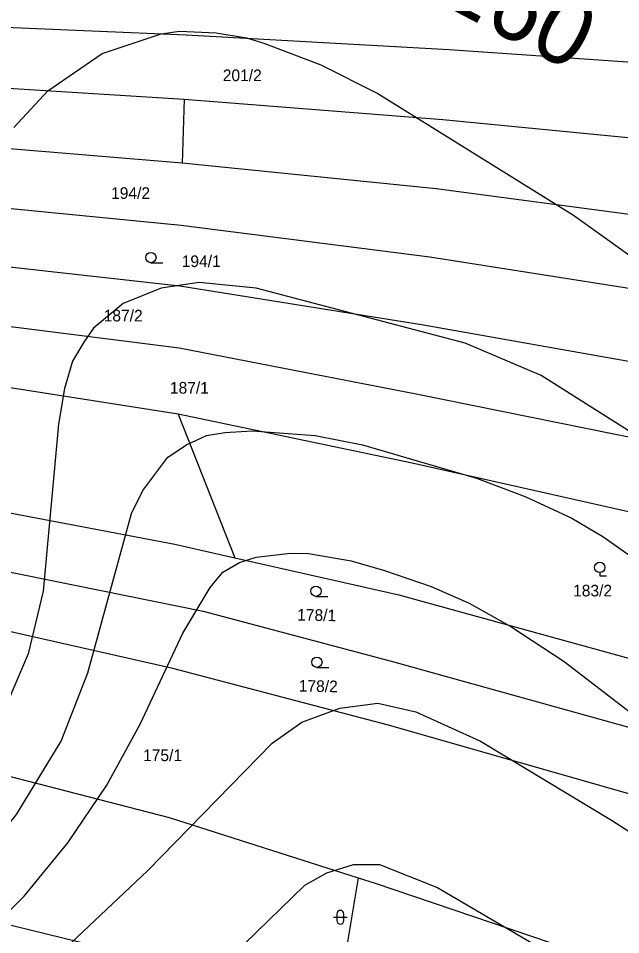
# Model space of a CAD drawing. Extents: x -555860 to -552701, y -1187050 to -1182291.
# Drawn here: x -554839.8 to -554751.9, y -1184905.7 to -1184771.9 of the extents above; entities that cross this region are included whole.
import ezdxf

# ---------------------------------------------------------------- set-up
doc = ezdxf.new("R2010")
doc.units = 0
for name, color, linetype in [('LEG_2b', 7, 'Continuous'), ('Level 25', 7, 'Continuous'), ('Level 40', 7, 'Continuous'), ('Level 41', 7, 'Continuous'), ('navrh_BV', 7, 'Continuous')]:
    doc.layers.add(name, color=color, linetype=linetype)

msp = doc.modelspace()

# ---------------------------------------------------------------- linework, layer by layer
at = {"layer": 'Level 25'}
for p, q in [((-554820.45, -1184807.59), (-554818.7, -1184807.59)), ((-554754.98, -1184852.82), (-554754.98, -1184853.32)), ((-554754.98, -1184853.32), (-554753.98, -1184853.32)), ((-554796.38, -1184856.3), (-554794.63, -1184856.33)), ((-554796.25, -1184866.66), (-554794.5, -1184866.69)), ((-554793.81, -1184903.14), (-554791.81, -1184903.14)), ((-554793.31, -1184902.64), (-554793.31, -1184903.64)), ((-554792.31, -1184903.64), (-554792.31, -1184902.64))]:
    msp.add_line(p, q, dxfattribs=at)
for centre in [(-554820.45, -1184806.84), (-554754.98, -1184852.07), (-554796.37, -1184855.55), (-554796.24, -1184865.91)]:
    msp.add_circle(centre, 0.75, dxfattribs=at)
for centre, start, end in [((-554792.81, -1184902.64), 0, 180), ((-554792.81, -1184903.64), 180, 359.9879)]:
    msp.add_arc(centre, 0.5, start, end, dxfattribs=at)
at = {"layer": 'Level 40'}
msp.add_lwpolyline([(-554832.98, -1184907.69), (-554820.91, -1184896.31), (-554802.75, -1184877.73), (-554798.45, -1184874.68), (-554792.9, -1184872.6), (-554787.36, -1184871.91), (-554781.81, -1184873.16), (-554772.38, -1184877.46), (-554753.25, -1184888.97), (-554713.32, -1184914.62)], dxfattribs=at)
at = {"layer": 'Level 41'}
for points in [[(-554840.46, -1184787.88), (-554835.47, -1184782.48), (-554827.57, -1184777.07), (-554818.97, -1184774.16), (-554816.26, -1184773.8), (-554810.93, -1184774.02)], [(-554810.93, -1184774.02), (-554806.52, -1184774.79), (-554804, -1184775.54), (-554795.68, -1184778.73), (-554787.36, -1184782.89), (-554758.8, -1184800.64), (-554739.1, -1184814.78), (-554718.45, -1184831.15), (-554700.84, -1184844.18), (-554680.45, -1184857.07), (-554670.05, -1184862.9), (-554661.73, -1184866.64), (-554657.39, -1184868.02), (-554653.42, -1184868.86), (-554648.42, -1184869.41), (-554640.56, -1184869.67), (-554635.95, -1184869.14), (-554612.57, -1184860.16), (-554605.86, -1184860.16), (-554603.22, -1184859.57)], [(-554749.92, -1184832.67), (-554763.51, -1184824.07), (-554774.6, -1184819.36), (-554805.11, -1184811.32), (-554813.43, -1184810.49), (-554818.97, -1184811.32), (-554824.52, -1184813.54), (-554828.82, -1184817.14), (-554830.25, -1184819.18), (-554831.87, -1184821.99), (-554833.06, -1184825.95), (-554833.95, -1184831.15), (-554836.17, -1184855.55), (-554838.38, -1184864.7), (-554842.27, -1184873.85)], [(-554863.48, -1184909.76), (-554852.8, -1184901.44), (-554844.35, -1184893.4), (-554840.05, -1184888.13), (-554833.53, -1184877.46), (-554829.65, -1184867.47), (-554823.27, -1184844.18), (-554821.61, -1184840.85), (-554818, -1184836), (-554815.27, -1184834.2), (-554812.32, -1184832.81), (-554809.66, -1184832.38), (-554805.66, -1184832.12), (-554796.51, -1184832.81), (-554789.58, -1184834.2), (-554772.94, -1184839.05), (-554765.77, -1184841.79), (-554759.07, -1184844.87), (-554754.55, -1184847.56), (-554749.09, -1184851.39), (-554724.41, -1184870.39), (-554706.1, -1184882.73), (-554694.46, -1184889.1), (-554654.53, -1184913.37)], [(-554846.98, -1184908.1), (-554838.94, -1184900.06), (-554832.56, -1184892.29), (-554826.88, -1184883.84), (-554822.02, -1184874.96), (-554815.78, -1184861.65), (-554811.8, -1184854.99), (-554809.96, -1184852.78), (-554807.51, -1184851.36), (-554805.11, -1184850.56), (-554800.11, -1184850), (-554797.45, -1184850.04), (-554791.24, -1184851.11), (-554786.39, -1184852.51), (-554779.59, -1184854.86), (-554774.02, -1184857.3), (-554767.95, -1184860.68), (-554760.18, -1184865.81), (-554742.71, -1184879.26), (-554723.3, -1184892.57), (-554690.3, -1184911.57)], [(-554663.04, -1185054.31), (-554670.19, -1185043.29), (-554674.21, -1185033.59), (-554682.89, -1185004.24), (-554680.74, -1185000.21), (-554702.64, -1184957.88), (-554710.13, -1184946.23), (-554715.67, -1184939.99), (-554725.93, -1184930.56), (-554731.48, -1184926.54), (-554778.76, -1184898.81), (-554787.08, -1184895.48), (-554790.96, -1184895.48), (-554794.85, -1184896.73), (-554798.04, -1184898.53), (-554806.77, -1184906.99), (-554822.85, -1184920.86), (-554828.4, -1184924.46), (-554842.41, -1184931.53)]]:
    msp.add_lwpolyline(points, dxfattribs=at)
at = {"layer": 'navrh_BV'}
for p, q in [((-554815.32, -1184774.38), (-554863.28, -1184772.33)), ((-554776.93, -1184776.52), (-554815.32, -1184774.38)), ((-554700.16, -1184781.85), (-554776.93, -1184776.52)), ((-554862.67, -1184780.78), (-554815.6, -1184783.72)), ((-554815.6, -1184783.72), (-554815.89, -1184793.05)), ((-554815.6, -1184783.72), (-554777.87, -1184786.68)), ((-554777.87, -1184786.68), (-554688.87, -1184795.36)), ((-554815.89, -1184793.05), (-554862.06, -1184789.21)), ((-554778.82, -1184796.83), (-554815.89, -1184793.05)), ((-554861.4, -1184797.7), (-554816.04, -1184802.09)), ((-554730.53, -1184803.24), (-554778.82, -1184796.83)), ((-554816.04, -1184802.09), (-554779.76, -1184806.76)), ((-554816.23, -1184811), (-554860.78, -1184806.08)), ((-554779.76, -1184806.76), (-554729.67, -1184814.63)), ((-554780.67, -1184816.73), (-554816.23, -1184811)), ((-554860.16, -1184814.51), (-554816.32, -1184820)), ((-554730.79, -1184825.56), (-554780.67, -1184816.73)), ((-554816.32, -1184820), (-554781.53, -1184826.8)), ((-554816.48, -1184829.69), (-554859.55, -1184822.96)), ((-554781.53, -1184826.8), (-554739.57, -1184835.28)), ((-554782.36, -1184836.85), (-554816.48, -1184829.69)), ((-554816.48, -1184829.69), (-554808.2, -1184850.66)), ((-554741.06, -1184846.17), (-554782.36, -1184836.85)), ((-554858.32, -1184840.81), (-554816.98, -1184848.67)), ((-554816.98, -1184848.67), (-554808.2, -1184850.66)), ((-554857.85, -1184849.33), (-554812.83, -1184858.46)), ((-554808.2, -1184850.66), (-554784.29, -1184856.09)), ((-554784.29, -1184856.09), (-554702.48, -1184878.67)), ((-554817.26, -1184866.85), (-554857.12, -1184857.82)), ((-554812.83, -1184858.46), (-554785.22, -1184865.82)), ((-554785.22, -1184865.82), (-554702.72, -1184888.74)), ((-554785.97, -1184875.05), (-554817.26, -1184866.85)), ((-554721.19, -1184893.59), (-554785.97, -1184875.05)), ((-554855.43, -1184878.87), (-554817.8, -1184888.6)), ((-554817.8, -1184888.6), (-554790.2, -1184897.38)), ((-554790.2, -1184897.38), (-554793.56, -1184917.26)), ((-554790.2, -1184897.38), (-554787.72, -1184898.17)), ((-554787.72, -1184898.17), (-554729.6, -1184917.85)), ((-554826.13, -1184907.95), (-554864.04, -1184898.63))]:
    msp.add_line(p, q, dxfattribs=at)

# ---------------------------------------------------------------- texts
at = {"layer": 'LEG_2b'}
for s, p in [('201/2', (-554809.97, -1184781.09)), ('194/2', (-554826.26, -1184798.28)), ('194/1', (-554815.96, -1184808.23)), ('187/2', (-554827.34, -1184816.17)), ('187/1', (-554817.68, -1184826.7)), ('183/2', (-554758.87, -1184856.31)), ('175/1', (-554821.6, -1184880.35))]:
    msp.add_text(s, height=1.7, dxfattribs=at).set_placement(p)
for s, p in [('178/1', (-554799.13, -1184859.83)), ('178/2', (-554798.9, -1184870.2))]:
    msp.add_text(s, height=1.7, rotation=359, dxfattribs=at).set_placement(p)
at = {"layer": 'Level 40'}
msp.add_text('260', height=10, rotation=332.4636, dxfattribs=at).set_placement((-554778.85, -1184769.46))

doc.saveas('drawing.dxf')
